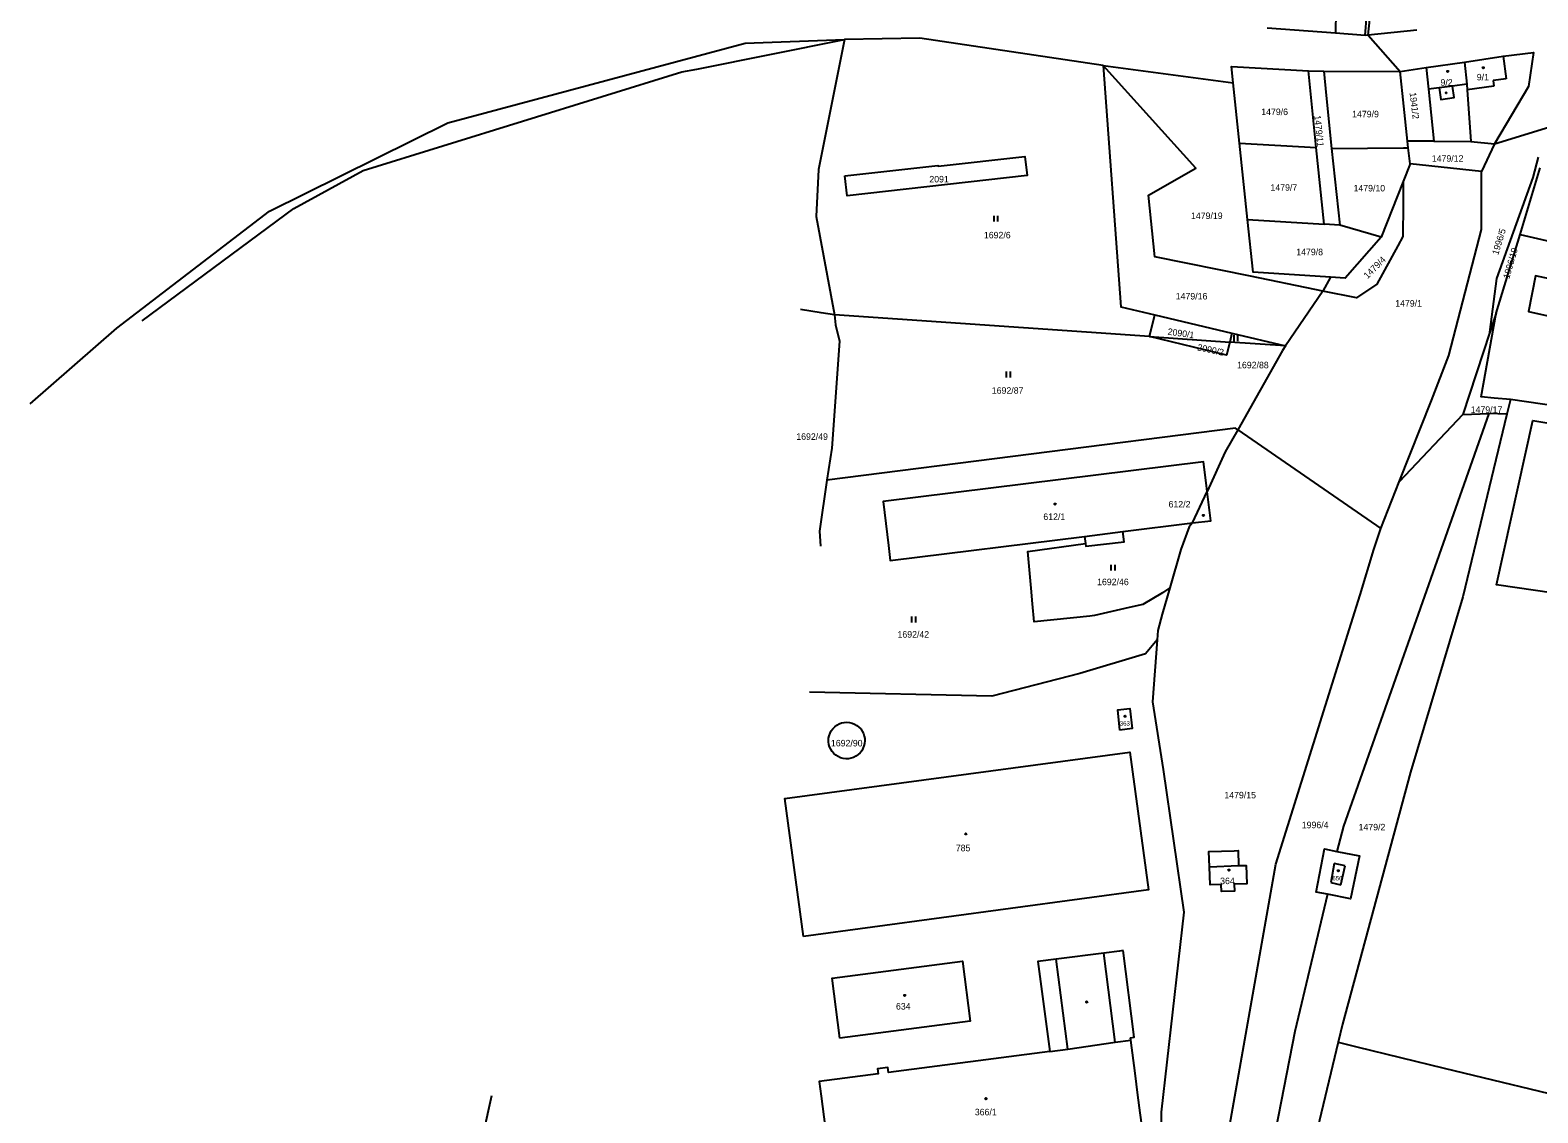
# Model space of a CAD drawing. Extents: x -793666 to -785424, y -1118958 to -1108761.
# Drawn here: x -788665.5 to -788273.7, y -1117098.1 to -1116816.7 of the extents above; entities that cross this region are included whole.
import ezdxf

# ---------------------------------------------------------------- set-up
doc = ezdxf.new("R2010")
doc.units = 0
for name, color, linetype in [('Hranice parcel', 7, 'Continuous'), ('Parcelní čísla', 7, 'Continuous'), ('Vnitřní kresba', 7, 'Continuous'), ('Značky budov', 7, 'Continuous'), ('Značky kultur', 7, 'Continuous')]:
    doc.layers.add(name, color=color, linetype=linetype)

msp = doc.modelspace()

# ---------------------------------------------------------------- linework, layer by layer
at = {"layer": 'Hranice parcel'}
for p, q in [((-788317.76, -1116818.05), (-788318.6, -1116818.09)), ((-788305.15, -1116816.7), (-788317.76, -1116818.05)), ((-788317.76, -1116818.05), (-788309.48, -1116827.52)), ((-788386.63, -1116825.89), (-788352.86, -1116830.46)), ((-788333.34, -1116827.34), (-788329.35, -1116827.41)), ((-788331.29, -1116847.25), (-788333.34, -1116827.34)), ((-788329.35, -1116827.41), (-788309.48, -1116827.52)), ((-788309.48, -1116827.52), (-788302.69, -1116826.4)), ((-788302.69, -1116826.4), (-788292.73, -1116825.02)), ((-788351.23, -1116846.07), (-788352.86, -1116830.46)), ((-788284.93, -1116846.27), (-788270.62, -1116841.89)), ((-788349.15, -1116865.96), (-788351.23, -1116846.07)), ((-788351.23, -1116846.07), (-788331.29, -1116847.25)), ((-788329.24, -1116867.16), (-788331.29, -1116847.25)), ((-788327.32, -1116847.46), (-788325.2, -1116867.4)), ((-788307.37, -1116847.28), (-788307.58, -1116845.56)), ((-788300.73, -1116845.61), (-788307.58, -1116845.56)), ((-788306.86, -1116851.48), (-788307.37, -1116847.28)), ((-788300.73, -1116845.61), (-788291.15, -1116845.67)), ((-788291.15, -1116845.67), (-788284.93, -1116846.27)), ((-788284.93, -1116846.27), (-788288.33, -1116853.47)), ((-788306.86, -1116851.48), (-788308.66, -1116856.04)), ((-788288.33, -1116853.47), (-788306.86, -1116851.48)), ((-788278.3, -1116869.83), (-788273.09, -1116852.5)), ((-788308.66, -1116856.04), (-788314.38, -1116870.56)), ((-788349.15, -1116865.96), (-788329.24, -1116867.16)), ((-788325.2, -1116867.4), (-788329.24, -1116867.16)), ((-788314.38, -1116870.56), (-788325.2, -1116867.4)), ((-788284.57, -1116890.25), (-788278.3, -1116869.83)), ((-788278.3, -1116869.83), (-788217.35, -1116883.92)), ((-788327.57, -1116880.91), (-788329.59, -1116884.53)), ((-788329.59, -1116884.53), (-788339.25, -1116898.78)), ((-788374.64, -1116896.38), (-788456.49, -1116890.68)), ((-788374.64, -1116896.38), (-788373.27, -1116890.69)), ((-788373.27, -1116890.69), (-788353.2, -1116895.49)), ((-788284.57, -1116890.25), (-788286.19, -1116895.2)), ((-788374.64, -1116896.38), (-788353.75, -1116897.78)), ((-788353.2, -1116895.49), (-788353.75, -1116897.78)), ((-788339.25, -1116898.78), (-788353.75, -1116897.78)), ((-788353.2, -1116895.49), (-788339.25, -1116898.78)), ((-788286.19, -1116895.2), (-788293.21, -1116916.58)), ((-788340.06, -1116899.97), (-788351.7, -1116920.59)), ((-788339.25, -1116898.78), (-788340.06, -1116899.97)), ((-788280.81, -1116912.75), (-788281.72, -1116916.5)), ((-788219.76, -1116921.65), (-788280.81, -1116912.75)), ((-788293.21, -1116916.58), (-788309.73, -1116934.13)), ((-788293.21, -1116916.58), (-788286.44, -1116916.39)), ((-788281.72, -1116916.5), (-788286.44, -1116916.39)), ((-788351.7, -1116920.59), (-788314.48, -1116946.2)), ((-788363.42, -1116944.78), (-788359.67, -1116936.61)), ((-788359.67, -1116936.61), (-788359.89, -1116934.35)), ((-788314.48, -1116946.2), (-788309.73, -1116934.13)), ((-788381.59, -1116947.04), (-788363.42, -1116944.78)), ((-788363.42, -1116944.78), (-788364.33, -1116945.8)), ((-788369.37, -1116961.66), (-788371.22, -1116962.92)), ((-788322.23, -1116970.93), (-788319.9, -1116963.51)), ((-788325.58, -1117079.7), (-788320.78, -1117080.88))]:
    msp.add_line(p, q, dxfattribs=at)
for points in [[(-788318.6, -1116818.09), (-788318.1, -1116812.74), (-788317.56, -1116807.56)], [(-788317.76, -1116818.05), (-788317.32, -1116813.97), (-788316.85, -1116809.55), (-788316.58, -1116807.43)], [(-788318.6, -1116818.09), (-788326.25, -1116817.5), (-788344.01, -1116816.2)], [(-788665.52, -1116913.8), (-788643.02, -1116894.19), (-788603.36, -1116863.8), (-788557.01, -1116840.86), (-788479.67, -1116820.14), (-788453.87, -1116819.18)], [(-788636.39, -1116892.24), (-788597.01, -1116863.09), (-788578.99, -1116853.18), (-788496.14, -1116827.56), (-788492.3, -1116826.88), (-788453.87, -1116819.18)], [(-788453.87, -1116819.18), (-788460.63, -1116852.93), (-788461.23, -1116865.16), (-788456.49, -1116890.68)], [(-788386.63, -1116825.89), (-788434.34, -1116818.85), (-788453.87, -1116819.18)], [(-788292.73, -1116825.02), (-788282.75, -1116823.53), (-788274.84, -1116822.53), (-788276.12, -1116831.38), (-788284.93, -1116846.27)], [(-788329.59, -1116884.53), (-788331.7, -1116884.1), (-788348.34, -1116880.7), (-788373.2, -1116875.63), (-788374.9, -1116859.6), (-788362.54, -1116852.57), (-788386.63, -1116825.89)], [(-788386.63, -1116825.89), (-788382.08, -1116888.59), (-788373.27, -1116890.69)], [(-788352.86, -1116830.46), (-788353.31, -1116826.18), (-788333.34, -1116827.34)], [(-788329.35, -1116827.41), (-788328.7, -1116833.74), (-788327.32, -1116847.46)], [(-788307.58, -1116845.56), (-788308.53, -1116836.47), (-788309.48, -1116827.52)], [(-788302.69, -1116826.4), (-788302.1, -1116832.09), (-788300.73, -1116845.61)], [(-788292.73, -1116825.02), (-788292.17, -1116830.8), (-788292.03, -1116832.27), (-788291.15, -1116845.67)], [(-788327.32, -1116847.46), (-788308.6, -1116847.29), (-788307.37, -1116847.28)], [(-788453.84, -1116854.6), (-788429.6, -1116851.89), (-788429.57, -1116852.08), (-788407, -1116849.56), (-788406.45, -1116854.49), (-788453.23, -1116859.75), (-788453.84, -1116854.6)], [(-788286.19, -1116895.2), (-788284.39, -1116881.3), (-788274.95, -1116855.05), (-788273.57, -1116849.78)], [(-788309.73, -1116934.13), (-788301.38, -1116912.93), (-788296.79, -1116901.27), (-788288.35, -1116868.54), (-788288.33, -1116853.47)], [(-788308.66, -1116856.04), (-788308.7, -1116862.07), (-788308.75, -1116870.35), (-788310.09, -1116872.78), (-788315.56, -1116882.7), (-788320.81, -1116886.33), (-788329.59, -1116884.53)], [(-788327.57, -1116880.91), (-788347.72, -1116879.64), (-788349.15, -1116865.96)], [(-788314.38, -1116870.56), (-788323.78, -1116881.15), (-788327.57, -1116880.91)], [(-788244.45, -1116896.91), (-788242.34, -1116887.41), (-788274.3, -1116880.57), (-788276.14, -1116889.87), (-788244.45, -1116896.91)], [(-788456.49, -1116890.68), (-788459.97, -1116890.16), (-788465.34, -1116889.35)], [(-788456.49, -1116890.68), (-788456.26, -1116893.3), (-788455.22, -1116897.54), (-788457.2, -1116925.38), (-788458.45, -1116933.71)], [(-788280.81, -1116912.75), (-788285.02, -1116912.36), (-788288.45, -1116912.04), (-788284.57, -1116890.25)], [(-788353.75, -1116897.78), (-788354.57, -1116901.2), (-788374.64, -1116896.38)], [(-788286.44, -1116916.39), (-788324.23, -1117023.59), (-788325.92, -1117030.13)], [(-788281.72, -1116916.5), (-788293.19, -1116964.03), (-788306.8, -1117009.56), (-788324.46, -1117075.03), (-788325.58, -1117079.7)], [(-788160.99, -1116937.11), (-788164.62, -1116978.28), (-788284.44, -1116960.86), (-788274.96, -1116918.14), (-788160.99, -1116937.11)], [(-788351.7, -1116920.59), (-788352.26, -1116920.2), (-788458.45, -1116933.71)], [(-788351.7, -1116920.59), (-788354.93, -1116926.31), (-788359.67, -1116936.61)], [(-788359.89, -1116934.35), (-788360.63, -1116928.9), (-788443.88, -1116939.25), (-788442.46, -1116950.69), (-788441.98, -1116954.55), (-788391.49, -1116948.28), (-788391.25, -1116950.11)], [(-788458.45, -1116933.71), (-788460.41, -1116946.93), (-788460.16, -1116950.78)], [(-788363.42, -1116944.78), (-788358.72, -1116944.2), (-788359.67, -1116936.61)], [(-788391.25, -1116950.11), (-788391.16, -1116950.84), (-788381.24, -1116949.67), (-788381.59, -1116947.04)], [(-788364.33, -1116945.8), (-788366.46, -1116951.67), (-788369.37, -1116961.66)], [(-788319.9, -1116963.51), (-788316.32, -1116951.73), (-788314.48, -1116946.2)], [(-788371.22, -1116962.92), (-788376.33, -1116965.98), (-788379.87, -1116966.79), (-788388.94, -1116968.86), (-788390.17, -1116968.99), (-788404.59, -1116970.47), (-788405.01, -1116965.84), (-788405.39, -1116961.7), (-788406.26, -1116952.23), (-788391.25, -1116950.11)], [(-788369.37, -1116961.66), (-788371.29, -1116968.5), (-788372.43, -1116972.75), (-788372.61, -1116975.15)], [(-788355.85, -1117112.97), (-788341.83, -1117033.48), (-788322.23, -1116970.93)], [(-788372.61, -1116975.15), (-788375.62, -1116978.8), (-788392.69, -1116983.89), (-788415.6, -1116989.83), (-788462.96, -1116988.72)], [(-788372.61, -1116975.15), (-788373.83, -1116991.28), (-788371.03, -1117008.88), (-788365.73, -1117045.9), (-788371.59, -1117097.93), (-788371.59, -1117130.38)], [(-788382.31, -1116998.67), (-788382.89, -1116993.35), (-788379.75, -1116993), (-788379.15, -1116998.2), (-788382.31, -1116998.67)], [(-788453.55, -1117006.07), (-788454.23, -1117005.98), (-788454.9, -1117005.8), (-788455.53, -1117005.52), (-788456.11, -1117005.15), (-788456.64, -1117004.7), (-788457.09, -1117004.19), (-788457.46, -1117003.61), (-788457.75, -1117002.98), (-788457.94, -1117002.32), (-788458.03, -1117001.63), (-788458.04, -1117001.44), (-788458.01, -1117000.75), (-788457.88, -1117000.07), (-788457.65, -1116999.42), (-788457.32, -1116998.81), (-788456.92, -1116998.26), (-788456.44, -1116997.76), (-788455.89, -1116997.35), (-788455.28, -1116997.01), (-788454.64, -1116996.77), (-788453.96, -1116996.62), (-788453.28, -1116996.58), (-788452.59, -1116996.63), (-788451.92, -1116996.79), (-788451.28, -1116997.05), (-788450.68, -1116997.39), (-788450.14, -1116997.82), (-788449.67, -1116998.33), (-788449.28, -1116998.89), (-788448.97, -1116999.51), (-788448.75, -1117000.16), (-788448.64, -1117000.84), (-788448.61, -1117001.38), (-788448.67, -1117002.07), (-788448.83, -1117002.74), (-788449.08, -1117003.38), (-788449.42, -1117003.98), (-788449.85, -1117004.52), (-788450.35, -1117005), (-788450.91, -1117005.39), (-788451.53, -1117005.71), (-788452.18, -1117005.92), (-788452.86, -1117006.05), (-788453.55, -1117006.07)], [(-788464.56, -1117052.22), (-788469.36, -1117016.4), (-788379.74, -1117004.31), (-788374.89, -1117040.12), (-788464.56, -1117052.22)], [(-788352.62, -1117029.97), (-788351.62, -1117029.93), (-788351.49, -1117033.84), (-788349.54, -1117033.77), (-788349.37, -1117038.53), (-788352.58, -1117038.63), (-788352.52, -1117040.48), (-788355.95, -1117040.59), (-788356.01, -1117038.75), (-788358.88, -1117038.81), (-788359.07, -1117034.11), (-788359.18, -1117030.18), (-788352.62, -1117029.97)], [(-788328.38, -1117041.28), (-788331.35, -1117040.69), (-788329.18, -1117029.51), (-788325.92, -1117030.13)], [(-788325.92, -1117030.13), (-788320.09, -1117031.26), (-788322.36, -1117042.47), (-788328.38, -1117041.28)], [(-788328.38, -1117041.28), (-788336.86, -1117076.93), (-788352.61, -1117157.66), (-788354, -1117175.83)], [(-788381.44, -1117055.88), (-788382.45, -1117056.02), (-788386.52, -1117056.54), (-788398.9, -1117058.14), (-788403.61, -1117058.77), (-788400.56, -1117082.11), (-788442.41, -1117087.59), (-788442.59, -1117086.26), (-788445.34, -1117086.66), (-788445.17, -1117087.95), (-788460.49, -1117089.96), (-788459.99, -1117093.74), (-788457.95, -1117109.17), (-788457.73, -1117110.81), (-788459.35, -1117111.02), (-788459.07, -1117113.15), (-788457.45, -1117112.93), (-788456.88, -1117117.22)], [(-788455.08, -1117078.71), (-788457.05, -1117063.06), (-788423.25, -1117058.65), (-788421.2, -1117074.21), (-788455.08, -1117078.71)], [(-788379.58, -1117078.54), (-788378.59, -1117078.41), (-788381.44, -1117055.88)], [(-788377.06, -1117098.05), (-788377.65, -1117093.47), (-788378.39, -1117087.76), (-788379.49, -1117079.23), (-788379.58, -1117078.54)], [(-788325.58, -1117079.7), (-788331.88, -1117106.13), (-788340.36, -1117159.73), (-788336.85, -1117188)], [(-788320.78, -1117080.88), (-788298.06, -1117086.45), (-788260.74, -1117095.5), (-788254.91, -1117096.92), (-788214.58, -1117093.41), (-788166.43, -1117089.58)], [(-788545.61, -1117093.65), (-788556.94, -1117144.89), (-788561.74, -1117170.39), (-788559.26, -1117172.96), (-788408.81, -1117204.79), (-788368.22, -1117208.85)], [(-788371.95, -1117130.3), (-788375.57, -1117101.68), (-788376.57, -1117101.81), (-788377.06, -1117098.05)]]:
    msp.add_lwpolyline(points, dxfattribs=at)
at = {"layer": 'Vnitřní kresba'}
for p, q in [((-788326.17, -1116811.84), (-788326.25, -1116817.5)), ((-788282.75, -1116823.53), (-788281.95, -1116829.39)), ((-788299.31, -1116831.73), (-788302.1, -1116832.09)), ((-788295.88, -1116831.28), (-788299.31, -1116831.73)), ((-788292.17, -1116830.8), (-788295.88, -1116831.28)), ((-788285.15, -1116831.32), (-788292.03, -1116832.27)), ((-788281.95, -1116829.39), (-788285.35, -1116829.85)), ((-788285.35, -1116829.85), (-788285.15, -1116831.32)), ((-788391.49, -1116948.28), (-788381.59, -1116947.04)), ((-788359.07, -1117034.11), (-788351.49, -1117033.84)), ((-788326.63, -1117033.28), (-788327.54, -1117038.24)), ((-788323.81, -1117033.85), (-788326.63, -1117033.28)), ((-788324.89, -1117038.8), (-788323.81, -1117033.85)), ((-788327.54, -1117038.24), (-788324.89, -1117038.8)), ((-788395.84, -1117081.49), (-788398.9, -1117058.14)), ((-788383.57, -1117079.75), (-788386.52, -1117056.54)), ((-788400.56, -1117082.11), (-788395.84, -1117081.49)), ((-788395.84, -1117081.49), (-788383.57, -1117079.75)), ((-788383.57, -1117079.75), (-788379.49, -1117079.23))]:
    msp.add_line(p, q, dxfattribs=at)
msp.add_lwpolyline([(-788299.31, -1116831.73), (-788298.94, -1116834.72), (-788295.48, -1116834.23), (-788295.88, -1116831.28)], dxfattribs=at)
at = {"layer": 'Značky budov'}
for centre in [(-788297.13, -1116827.45), (-788287.87, -1116826.49), (-788297.53, -1116833.02), (-788399.17, -1116939.87), (-788360.6, -1116942.84), (-788380.96, -1116995.01), (-788422.36, -1117025.59), (-788354, -1117034.98), (-788325.58, -1117035.15), (-788438.24, -1117067.55), (-788390.94, -1117069.27), (-788417.12, -1117094.39)]:
    msp.add_circle(centre, 0.175, dxfattribs=at)
at = {"layer": 'Značky kultur'}
for p, q in [((-788415, -1116866.49), (-788415, -1116864.99)), ((-788414, -1116866.49), (-788414, -1116864.99)), ((-788352.63, -1116897.53), (-788352.63, -1116896.03)), ((-788351.63, -1116897.53), (-788351.63, -1116896.03)), ((-788411.76, -1116906.96), (-788411.76, -1116905.46)), ((-788410.76, -1116906.96), (-788410.76, -1116905.46)), ((-788384.55, -1116957.13), (-788384.55, -1116955.63)), ((-788383.55, -1116957.13), (-788383.55, -1116955.63)), ((-788436.36, -1116970.63), (-788436.36, -1116969.13)), ((-788435.36, -1116970.63), (-788435.36, -1116969.13))]:
    msp.add_line(p, q, dxfattribs=at)

# ---------------------------------------------------------------- texts
at = {"layer": 'Parcelní čísla'}
for s, height, p in [('9/1', 1.7, (-788289.57, -1116829.8)), ('9/2', 1.7, (-788298.99, -1116831.18)), ('1479/6', 1.7, (-788345.58, -1116838.81)), ('1479/9', 1.7, (-788321.96, -1116839.39)), ('1479/12', 1.7, (-788301.25, -1116850.93)), ('2091', 1.7, (-788431.84, -1116856.31)), ('1479/7', 1.7, (-788343.18, -1116858.47)), ('1479/10', 1.7, (-788321.6, -1116858.65)), ('1479/19', 1.7, (-788363.84, -1116865.82)), ('1692/6', 1.7, (-788417.66, -1116870.85)), ('1479/8', 1.7, (-788336.48, -1116875.22)), ('1479/16', 1.7, (-788367.8, -1116886.72)), ('1479/1', 1.7, (-788310.77, -1116888.58)), ('1692/88', 1.7, (-788351.86, -1116904.61)), ('1692/87', 1.7, (-788415.6, -1116911.22)), ('1479/17', 1.7, (-788291.15, -1116916.21)), ('1692/49', 1.7, (-788466.41, -1116923.2)), ('612/2', 1.7, (-788369.67, -1116940.77)), ('612/1', 1.7, (-788402.21, -1116944.03)), ('1692/46', 1.7, (-788388.24, -1116960.96)), ('1692/42', 1.7, (-788440.11, -1116974.6)), ('363', 1.14, (-788382.35, -1116997.45)), ('1692/90', 1.7, (-788457.41, -1117002.86)), ('1479/15', 1.7, (-788355.17, -1117016.36)), ('1996/4', 1.7, (-788335.05, -1117024.12)), ('1479/2', 1.7, (-788320.28, -1117024.68)), ('785', 1.7, (-788424.96, -1117030.1)), ('364', 1.7, (-788356.26, -1117038.65)), ('656', 1.14, (-788327.11, -1117037.68)), ('634', 1.7, (-788440.51, -1117071.24)), ('366/1', 1.7, (-788420.02, -1117098.72))]:
    msp.add_text(s, height=height, dxfattribs=at).set_placement(p)
for s, rotation, p in [('1941/2', 277, (-788307.04, -1116833.02)), ('1479/11', 276, (-788331.83, -1116838.96)), ('1996/5', 73, (-788284.01, -1116875.27)), ('1996/19', 74, (-788281.14, -1116881.49)), ('1479/4', 45, (-788317.97, -1116881.45)), ('2090/1', 352, (-788369.99, -1116895.86)), ('2090/2', 348, (-788362.31, -1116899.91))]:
    msp.add_text(s, height=1.7, rotation=rotation, dxfattribs=at).set_placement(p)

doc.saveas('drawing.dxf')
